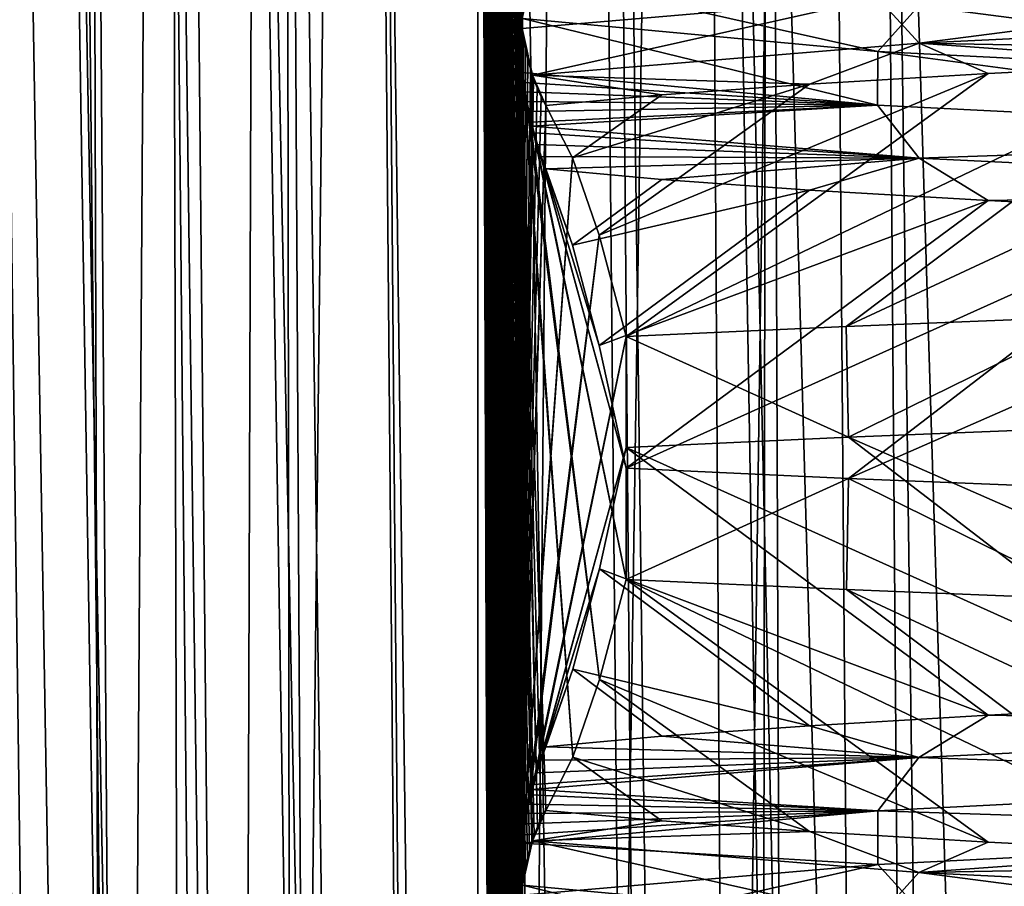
# Model space of a CAD drawing. Header units: millimetres. Extents: x -39.5 to 39.5, y -2 to 94.9.
# Tile 579 of 656: x -14 to -11.7, y 61 to 63. Entities that reach past the tile are written whole.
import ezdxf

# ---------------------------------------------------------------- set-up
doc = ezdxf.new("R2010")
doc.units = ezdxf.units.MM
doc.header["$LTSCALE"] = 65.185185
for name, color, linetype in [('12', 7, 'CONTINUOUS'), ('15', 7, 'CONTINUOUS'), ('39', 7, 'CONTINUOUS'), ('43', 7, 'CONTINUOUS'), ('460', 7, 'CONTINUOUS'), ('530', 7, 'CONTINUOUS'), ('531', 7, 'CONTINUOUS'), ('55', 7, 'CONTINUOUS'), ('615', 7, 'CONTINUOUS'), ('616', 7, 'CONTINUOUS'), ('617', 7, 'CONTINUOUS'), ('62', 7, 'CONTINUOUS')]:
    doc.layers.add(name, color=color, linetype=linetype)

msp = doc.modelspace()

# ---------------------------------------------------------------- linework, layer by layer
at = {"layer": '12', "color": 7, "linetype": 'Continuous'}
for points in [[(-14.369, 38.2974, -8.7193), (-14.3151, 71, -9.3443), (-13.8813, 38.2974, -9.4765), (-14.369, 38.2974, -8.7193)], [(-14.3151, 71, -9.3443), (-13.6698, 71, -10.2652), (-13.8813, 38.2974, -9.4765), (-14.3151, 71, -9.3443)], [(-13.4463, 71, 10.5564), (-14.1112, 71, 9.6496), (-13.5547, 38.2974, 9.9382), (-13.4463, 71, 10.5564)], [(-13.5547, 38.2974, 9.9382), (-14.1112, 71, 9.6496), (-14.0675, 38.2974, 9.1979), (-13.5547, 38.2974, 9.9382)], [(-13.6698, 71, -10.2652), (-13.3538, 38.2987, -10.2065), (-13.8813, 38.2974, -9.4765), (-13.6698, 71, -10.2652)], [(-13.0028, 38.2974, 10.65), (-13.4463, 71, 10.5564), (-13.5547, 38.2974, 9.9382), (-13.0028, 38.2974, 10.65)], [(-12.7232, 71, 11.4175), (-13.4463, 71, 10.5564), (-13.0028, 38.2974, 10.65), (-12.7232, 71, 11.4175)], [(-12.4134, 38.2987, 11.3315), (-12.7232, 71, 11.4175), (-13.0028, 38.2974, 10.65), (-12.4134, 38.2987, 11.3315)]]:
    msp.add_3dface(points, dxfattribs=at)
at = {"layer": '15', "color": 7, "linetype": 'Continuous'}
for points in [[(-13.9946, 60.1972, -5.0936), (-13.7994, 60.1972, -5.601), (-14.4414, 94.3969, -5.2559), (-13.9946, 60.1972, -5.0936)], [(-14.4414, 94.3969, -5.2559), (-13.7994, 60.1972, -5.601), (-14.0303, 94.3969, -6.2714), (-14.4414, 94.3969, -5.2559)], [(-14.1711, 60.1972, -4.5796), (-13.9946, 60.1972, -5.0936), (-14.4414, 94.3969, -5.2559), (-14.1711, 60.1972, -4.5796)], [(-13.8241, 60.1972, 5.5396), (-14.017, 60.1972, 5.0317), (-14.3602, 94.3969, 5.4739), (-13.8241, 60.1972, 5.5396)], [(-13.934, 94.3969, 6.4825), (-13.8241, 60.1972, 5.5396), (-14.3602, 94.3969, 5.4739), (-13.934, 94.3969, 6.4825)], [(-13.5858, 60.1972, -6.1008), (-13.3541, 60.1972, -6.5925), (-14.0303, 94.3969, -6.2714), (-13.5858, 60.1972, -6.1008)], [(-14.0303, 94.3969, -6.2714), (-13.3541, 60.1972, -6.5925), (-13.5479, 94.3969, -7.255), (-14.0303, 94.3969, -6.2714)], [(-13.7994, 60.1972, -5.601), (-13.5858, 60.1972, -6.1008), (-14.0303, 94.3969, -6.2714), (-13.7994, 60.1972, -5.601)], [(-13.6129, 60.1972, 6.0401), (-13.8241, 60.1972, 5.5396), (-13.934, 94.3969, 6.4825), (-13.6129, 60.1972, 6.0401)], [(-13.3836, 60.1972, 6.5325), (-13.6129, 60.1972, 6.0401), (-13.934, 94.3969, 6.4825), (-13.3836, 60.1972, 6.5325)], [(-13.4372, 94.3969, 7.458), (-13.3836, 60.1972, 6.5325), (-13.934, 94.3969, 6.4825), (-13.4372, 94.3969, 7.458)], [(-13.1046, 60.1972, -7.0755), (-12.8376, 60.1972, -7.5491), (-13.5479, 94.3969, -7.255), (-13.1046, 60.1972, -7.0755)], [(-13.5479, 94.3969, -7.255), (-12.8376, 60.1972, -7.5491), (-12.9964, 94.3969, -8.2021), (-13.5479, 94.3969, -7.255)], [(-13.3541, 60.1972, -6.5925), (-13.1046, 60.1972, -7.0755), (-13.5479, 94.3969, -7.255), (-13.3541, 60.1972, -6.5925)], [(-13.1364, 60.1972, 7.0163), (-13.3836, 60.1972, 6.5325), (-13.4372, 94.3969, 7.458), (-13.1364, 60.1972, 7.0163)], [(-12.8718, 60.1972, 7.4908), (-13.1364, 60.1972, 7.0163), (-13.4372, 94.3969, 7.458), (-12.8718, 60.1972, 7.4908)], [(-12.8722, 94.3969, 8.3956), (-12.8718, 60.1972, 7.4908), (-13.4372, 94.3969, 7.458), (-12.8722, 94.3969, 8.3956)], [(-12.5535, 60.1972, -8.0128), (-12.2525, 60.1972, -8.4658), (-12.9964, 94.3969, -8.2021), (-12.5535, 60.1972, -8.0128)], [(-12.9964, 94.3969, -8.2021), (-12.2525, 60.1972, -8.4658), (-12.3786, 94.3969, -9.1077), (-12.9964, 94.3969, -8.2021)], [(-12.8376, 60.1972, -7.5491), (-12.5535, 60.1972, -8.0128), (-12.9964, 94.3969, -8.2021), (-12.8376, 60.1972, -7.5491)], [(-12.5899, 60.1972, 7.9553), (-12.8718, 60.1972, 7.4908), (-12.8722, 94.3969, 8.3956), (-12.5899, 60.1972, 7.9553)], [(-12.2913, 60.1972, 8.4093), (-12.5899, 60.1972, 7.9553), (-12.8722, 94.3969, 8.3956), (-12.2913, 60.1972, 8.4093)], [(-12.2419, 94.3969, 9.2907), (-12.2913, 60.1972, 8.4093), (-12.8722, 94.3969, 8.3956), (-12.2419, 94.3969, 9.2907)], [(-11.9351, 60.1972, -8.9076), (-11.6019, 60.1972, -9.3376), (-12.3786, 94.3969, -9.1077), (-11.9351, 60.1972, -8.9076)], [(-12.3786, 94.3969, -9.1077), (-11.6019, 60.1972, -9.3376), (-11.6978, 94.3969, -9.967), (-12.3786, 94.3969, -9.1077)], [(-12.2525, 60.1972, -8.4658), (-11.9351, 60.1972, -8.9076), (-12.3786, 94.3969, -9.1077), (-12.2525, 60.1972, -8.4658)], [(-11.9763, 60.1972, 8.8522), (-12.2913, 60.1972, 8.4093), (-12.2419, 94.3969, 9.2907), (-11.9763, 60.1972, 8.8522)], [(-11.6453, 60.1972, 9.2833), (-11.9763, 60.1972, 8.8522), (-12.2419, 94.3969, 9.2907), (-11.6453, 60.1972, 9.2833)], [(-11.5489, 94.3969, 10.1392), (-11.6453, 60.1972, 9.2833), (-12.2419, 94.3969, 9.2907), (-11.5489, 94.3969, 10.1392)]]:
    msp.add_3dface(points, dxfattribs=at)
at = {"layer": '39', "color": 7, "linetype": 'Continuous'}
for points in [[(-12.1789, 71, 12.4517), (-12.9633, 71, 11.6328), (-12.6296, 38.2987, 11.5253), (-12.1789, 71, 12.4517)], [(-12.1789, 71, 12.4517), (-12.6296, 38.2987, 11.5253), (-11.922, 38.2971, 12.2557), (-12.1789, 71, 12.4517)], [(-11.3428, 71, 13.2178), (-12.1789, 71, 12.4517), (-11.1708, 38.2971, 12.9442), (-11.3428, 71, 13.2178)], [(-11.1708, 38.2971, 12.9442), (-12.1789, 71, 12.4517), (-11.922, 38.2971, 12.2557), (-11.1708, 38.2971, 12.9442)]]:
    msp.add_3dface(points, dxfattribs=at)
at = {"layer": '43', "color": 7, "linetype": 'Continuous'}
for points in [[(-13.9278, 71, -10.4587), (-13.2178, 71, -11.3428), (-13.586, 38.2987, -10.3807), (-13.9278, 71, -10.4587)], [(-13.586, 38.2987, -10.3807), (-13.2178, 71, -11.3428), (-12.9442, 38.2971, -11.1708), (-13.586, 38.2987, -10.3807)], [(-13.2178, 71, -11.3428), (-12.4517, 71, -12.1789), (-12.9442, 38.2971, -11.1708), (-13.2178, 71, -11.3428)], [(-12.9442, 38.2971, -11.1708), (-12.4517, 71, -12.1789), (-12.2557, 38.2971, -11.922), (-12.9442, 38.2971, -11.1708)], [(-12.4517, 71, -12.1789), (-11.6328, 71, -12.9633), (-11.5253, 38.2987, -12.6296), (-12.4517, 71, -12.1789)], [(-12.4517, 71, -12.1789), (-11.5253, 38.2987, -12.6296), (-12.2557, 38.2971, -11.922), (-12.4517, 71, -12.1789)]]:
    msp.add_3dface(points, dxfattribs=at)
at = {"layer": '460', "linetype": 'Continuous'}
for points in [[(-11.5292, 62.3376, 8.2896), (-12.1005, 62.3145, 7.4308), (-12.0945, 62.0584, 7.4406), (-11.5292, 62.3376, 8.2896)], [(-11.5179, 62.0817, 8.3053), (-11.5292, 62.3376, 8.2896), (-12.0945, 62.0584, 7.4406), (-11.5179, 62.0817, 8.3053)], [(-12.1005, 62.3145, 7.4308), (-12.6076, 62.2914, 6.5337), (-12.0945, 62.0584, 7.4406), (-12.1005, 62.3145, 7.4308)], [(-12.6076, 62.2914, 6.5337), (-12.6076, 62.035, 6.5337), (-12.0945, 62.0584, 7.4406), (-12.6076, 62.2914, 6.5337)], [(-12.6076, 61.987, -6.5337), (-12.0948, 61.9637, -7.4401), (-12.6076, 61.7306, -6.5337), (-12.6076, 61.987, -6.5337)], [(-12.6076, 61.7306, -6.5337), (-12.0948, 61.9637, -7.4401), (-12.099, 61.7074, -7.4333), (-12.6076, 61.7306, -6.5337)], [(-12.099, 61.7074, -7.4333), (-12.0948, 61.9637, -7.4401), (-11.5264, 61.6843, -8.2934), (-12.099, 61.7074, -7.4333)], [(-12.0948, 61.9637, -7.4401), (-11.5191, 61.9404, -8.3036), (-11.5264, 61.6843, -8.2934), (-12.0948, 61.9637, -7.4401)]]:
    msp.add_3dface(points, dxfattribs=at)
at = {"layer": '530', "linetype": 'Continuous'}
for points in [[(-12.8503, 38.9766, -1.9023), (-12.95, 67), (-12.8478, 39.0153, -1.9499), (-12.8503, 38.9766, -1.9023)], [(-12.95, 67), (-12.8503, 38.9766, -1.9023), (-12.95, 38), (-12.95, 67)], [(-12.8478, 39.0153, -1.9499), (-12.95, 67), (-12.8467, 39.0248, -1.9707), (-12.8478, 39.0153, -1.9499)], [(-12.8467, 39.0248, -1.9707), (-12.95, 67), (-12.8442, 39.0424, -2.0183), (-12.8467, 39.0248, -1.9707)], [(-12.8442, 39.0424, -2.0183), (-12.95, 67), (-12.8503, 40.9766, -1.9023), (-12.8442, 39.0424, -2.0183)], [(-12.8503, 40.9766, -1.9023), (-12.95, 67), (-12.8478, 41.0153, -1.9499), (-12.8503, 40.9766, -1.9023)], [(-12.8478, 41.0153, -1.9499), (-12.95, 67), (-12.8467, 41.0248, -1.9707), (-12.8478, 41.0153, -1.9499)], [(-12.8467, 41.0248, -1.9707), (-12.95, 67), (-12.8442, 41.0424, -2.0183), (-12.8467, 41.0248, -1.9707)], [(-12.8442, 41.0424, -2.0183), (-12.95, 67), (-12.8503, 42.9766, -1.9023), (-12.8442, 41.0424, -2.0183)], [(-12.8503, 42.9766, -1.9023), (-12.95, 67), (-12.8478, 43.0153, -1.9499), (-12.8503, 42.9766, -1.9023)], [(-12.8478, 43.0153, -1.9499), (-12.95, 67), (-12.8467, 43.0248, -1.9707), (-12.8478, 43.0153, -1.9499)], [(-12.8467, 43.0248, -1.9707), (-12.95, 67), (-12.8442, 43.0424, -2.0183), (-12.8467, 43.0248, -1.9707)], [(-12.8442, 43.0424, -2.0183), (-12.95, 67), (-12.8503, 44.9766, -1.9023), (-12.8442, 43.0424, -2.0183)], [(-12.8503, 44.9766, -1.9023), (-12.95, 67), (-12.8478, 45.0153, -1.9499), (-12.8503, 44.9766, -1.9023)], [(-12.8478, 45.0153, -1.9499), (-12.95, 67), (-12.8467, 45.0248, -1.9707), (-12.8478, 45.0153, -1.9499)], [(-12.8467, 45.0248, -1.9707), (-12.95, 67), (-12.8442, 45.0424, -2.0183), (-12.8467, 45.0248, -1.9707)], [(-12.8442, 45.0424, -2.0183), (-12.95, 67), (-12.8503, 46.9766, -1.9023), (-12.8442, 45.0424, -2.0183)], [(-12.8503, 46.9766, -1.9023), (-12.95, 67), (-12.8478, 47.0153, -1.9499), (-12.8503, 46.9766, -1.9023)], [(-12.8478, 47.0153, -1.9499), (-12.95, 67), (-12.8467, 47.0248, -1.9707), (-12.8478, 47.0153, -1.9499)], [(-12.8467, 47.0248, -1.9707), (-12.95, 67), (-12.8442, 47.0424, -2.0183), (-12.8467, 47.0248, -1.9707)], [(-12.8442, 47.0424, -2.0183), (-12.95, 67), (-12.8401, 47.0654, -2.0979), (-12.8442, 47.0424, -2.0183)], [(-12.8401, 47.0654, -2.0979), (-12.95, 67), (-12.85, 48.9849, -1.9072), (-12.8401, 47.0654, -2.0979)], [(-12.85, 48.9849, -1.9072), (-12.95, 67), (-12.8472, 49.0206, -1.961), (-12.85, 48.9849, -1.9072)], [(-12.8472, 49.0206, -1.961), (-12.95, 67), (-12.8436, 49.0461, -2.0298), (-12.8472, 49.0206, -1.961)], [(-12.8436, 49.0461, -2.0298), (-12.95, 67), (-12.8393, 49.0691, -2.1126), (-12.8436, 49.0461, -2.0298)], [(-12.8393, 49.0691, -2.1126), (-12.95, 67), (-12.8503, 50.9766, -1.9023), (-12.8393, 49.0691, -2.1126)], [(-12.8503, 50.9766, -1.9023), (-12.95, 67), (-12.8478, 51.0153, -1.9499), (-12.8503, 50.9766, -1.9023)], [(-12.8478, 51.0153, -1.9499), (-12.95, 67), (-12.8467, 51.0248, -1.9707), (-12.8478, 51.0153, -1.9499)], [(-12.8467, 51.0248, -1.9707), (-12.95, 67), (-12.8442, 51.0424, -2.0183), (-12.8467, 51.0248, -1.9707)], [(-12.8442, 51.0424, -2.0183), (-12.95, 67), (-12.8401, 51.0654, -2.0979), (-12.8442, 51.0424, -2.0183)], [(-12.8401, 51.0654, -2.0979), (-12.95, 67), (-12.8503, 52.9766, -1.9023), (-12.8401, 51.0654, -2.0979)], [(-12.8503, 52.9766, -1.9023), (-12.95, 67), (-12.8478, 53.0153, -1.9499), (-12.8503, 52.9766, -1.9023)], [(-12.8478, 53.0153, -1.9499), (-12.95, 67), (-12.8467, 53.0248, -1.9707), (-12.8478, 53.0153, -1.9499)], [(-12.8467, 53.0248, -1.9707), (-12.95, 67), (-12.8442, 53.0424, -2.0183), (-12.8467, 53.0248, -1.9707)], [(-12.8442, 53.0424, -2.0183), (-12.95, 67), (-12.8401, 53.0654, -2.0979), (-12.8442, 53.0424, -2.0183)], [(-12.8401, 53.0654, -2.0979), (-12.95, 67), (-12.8355, 53.0857, -2.184), (-12.8401, 53.0654, -2.0979)], [(-12.8355, 53.0857, -2.184), (-12.95, 67), (-12.8503, 54.9766, -1.9023), (-12.8355, 53.0857, -2.184)], [(-12.8503, 54.9766, -1.9023), (-12.95, 67), (-12.8478, 55.0153, -1.9499), (-12.8503, 54.9766, -1.9023)], [(-12.8478, 55.0153, -1.9499), (-12.95, 67), (-12.8467, 55.0248, -1.9707), (-12.8478, 55.0153, -1.9499)], [(-12.8467, 55.0248, -1.9707), (-12.95, 67), (-12.8442, 55.0424, -2.0183), (-12.8467, 55.0248, -1.9707)], [(-12.8442, 55.0424, -2.0183), (-12.95, 67), (-12.8401, 55.0654, -2.0979), (-12.8442, 55.0424, -2.0183)], [(-12.8401, 55.0654, -2.0979), (-12.95, 67), (-12.8355, 55.0857, -2.184), (-12.8401, 55.0654, -2.0979)], [(-12.8355, 55.0857, -2.184), (-12.95, 67), (-12.8503, 56.9766, -1.9023), (-12.8355, 55.0857, -2.184)], [(-12.8503, 56.9766, -1.9023), (-12.95, 67), (-12.8478, 57.0153, -1.9499), (-12.8503, 56.9766, -1.9023)], [(-12.8478, 57.0153, -1.9499), (-12.95, 67), (-12.8467, 57.0248, -1.9707), (-12.8478, 57.0153, -1.9499)], [(-12.8467, 57.0248, -1.9707), (-12.95, 67), (-12.8442, 57.0424, -2.0183), (-12.8467, 57.0248, -1.9707)], [(-12.8442, 57.0424, -2.0183), (-12.95, 67), (-12.8401, 57.0654, -2.0979), (-12.8442, 57.0424, -2.0183)], [(-12.8401, 57.0654, -2.0979), (-12.95, 67), (-12.8355, 57.0857, -2.184), (-12.8401, 57.0654, -2.0979)], [(-12.8355, 57.0857, -2.184), (-12.95, 67), (-12.8308, 57.1041, -2.2745), (-12.8355, 57.0857, -2.184)], [(-12.8308, 57.1041, -2.2745), (-12.95, 67), (-12.8503, 58.9766, -1.9023), (-12.8308, 57.1041, -2.2745)], [(-12.8503, 58.9766, -1.9023), (-12.95, 67), (-12.8478, 59.0153, -1.9499), (-12.8503, 58.9766, -1.9023)], [(-12.8478, 59.0153, -1.9499), (-12.95, 67), (-12.8467, 59.0248, -1.9707), (-12.8478, 59.0153, -1.9499)], [(-12.8467, 59.0248, -1.9707), (-12.95, 67), (-12.8442, 59.0424, -2.0183), (-12.8467, 59.0248, -1.9707)], [(-12.8442, 59.0424, -2.0183), (-12.95, 67), (-12.8401, 59.0654, -2.0979), (-12.8442, 59.0424, -2.0183)], [(-12.8401, 59.0654, -2.0979), (-12.95, 67), (-12.8355, 59.0857, -2.184), (-12.8401, 59.0654, -2.0979)], [(-12.8355, 59.0857, -2.184), (-12.95, 67), (-12.8308, 59.1041, -2.2745), (-12.8355, 59.0857, -2.184)], [(-12.8308, 59.1041, -2.2745), (-12.95, 67), (-12.8255, 59.1219, -2.3749), (-12.8308, 59.1041, -2.2745)], [(-12.8255, 59.1219, -2.3749), (-12.95, 67), (-12.8238, 59.1273, -2.4074), (-12.8255, 59.1219, -2.3749)], [(-12.8238, 59.1273, -2.4074), (-12.95, 67), (-12.8503, 60.9766, -1.9023), (-12.8238, 59.1273, -2.4074)], [(-12.8503, 60.9766, -1.9023), (-12.95, 67), (-12.8478, 61.0153, -1.9499), (-12.8503, 60.9766, -1.9023)], [(-12.8478, 61.0153, -1.9499), (-12.95, 67), (-12.8467, 61.0248, -1.9707), (-12.8478, 61.0153, -1.9499)], [(-12.8467, 61.0248, -1.9707), (-12.95, 67), (-12.8442, 61.0424, -2.0183), (-12.8467, 61.0248, -1.9707)], [(-12.8442, 61.0424, -2.0183), (-12.95, 67), (-12.8401, 61.0654, -2.0979), (-12.8442, 61.0424, -2.0183)], [(-12.8401, 61.0654, -2.0979), (-12.95, 67), (-12.8355, 61.0857, -2.184), (-12.8401, 61.0654, -2.0979)], [(-12.8355, 61.0857, -2.184), (-12.95, 67), (-12.8308, 61.1041, -2.2745), (-12.8355, 61.0857, -2.184)], [(-12.8308, 61.1041, -2.2745), (-12.95, 67), (-12.8255, 61.1219, -2.3749), (-12.8308, 61.1041, -2.2745)], [(-12.8255, 61.1219, -2.3749), (-12.95, 67), (-12.8238, 61.1273, -2.4074), (-12.8255, 61.1219, -2.3749)], [(-12.8238, 61.1273, -2.4074), (-12.95, 67), (-12.8194, 61.1403, -2.4914), (-12.8238, 61.1273, -2.4074)], [(-12.8194, 61.1403, -2.4914), (-12.95, 67), (-12.8122, 61.1593, -2.6303), (-12.8194, 61.1403, -2.4914)], [(-12.8122, 61.1593, -2.6303), (-12.95, 67), (-12.8495, 62.9313, -1.9186), (-12.8122, 61.1593, -2.6303)], [(-12.8495, 62.9313, -1.9186), (-12.95, 67), (-12.8503, 62.9766, -1.9023), (-12.8495, 62.9313, -1.9186)], [(-12.8503, 62.9766, -1.9023), (-12.95, 67), (-12.8478, 63.0153, -1.9499), (-12.8503, 62.9766, -1.9023)], [(-12.8478, 63.0153, -1.9499), (-12.95, 67), (-12.8467, 63.0248, -1.9707), (-12.8478, 63.0153, -1.9499)], [(-12.8034, 61.1788, -2.798), (-12.8122, 61.1593, -2.6303), (-12.8495, 62.9313, -1.9186), (-12.8034, 61.1788, -2.798)], [(-12.7927, 61.1975, -3.001), (-12.8034, 61.1788, -2.798), (-12.8495, 62.9313, -1.9186), (-12.7927, 61.1975, -3.001)], [(-12.7307, 61.3204, -4.1854), (-12.7927, 61.1975, -3.001), (-12.8495, 62.9313, -1.9186), (-12.7307, 61.3204, -4.1854)], [(-12.8467, 62.9004, -1.9703), (-12.7307, 61.3204, -4.1854), (-12.8495, 62.9313, -1.9186), (-12.8467, 62.9004, -1.9703)], [(-12.8438, 62.8776, -2.0257), (-12.7307, 61.3204, -4.1854), (-12.8467, 62.9004, -1.9703), (-12.8438, 62.8776, -2.0257)], [(-12.6689, 61.4998, -5.3634), (-12.7307, 61.3204, -4.1854), (-12.8438, 62.8776, -2.0257), (-12.6689, 61.4998, -5.3634)], [(-12.8404, 62.8554, -2.0917), (-12.6689, 61.4998, -5.3634), (-12.8438, 62.8776, -2.0257), (-12.8404, 62.8554, -2.0917)], [(-12.8364, 62.8332, -2.1685), (-12.6689, 61.4998, -5.3634), (-12.8404, 62.8554, -2.0917), (-12.8364, 62.8332, -2.1685)], [(-12.8316, 62.8101, -2.2583), (-12.6689, 61.4998, -5.3634), (-12.8364, 62.8332, -2.1685), (-12.8316, 62.8101, -2.2583)], [(-12.6076, 61.7306, -6.5337), (-12.6689, 61.4998, -5.3634), (-12.8316, 62.8101, -2.2583), (-12.6076, 61.7306, -6.5337)], [(-12.8261, 62.786, -2.3635), (-12.6076, 61.7306, -6.5337), (-12.8316, 62.8101, -2.2583), (-12.8261, 62.786, -2.3635)], [(-12.8237, 62.7762, -2.4091), (-12.6076, 61.7306, -6.5337), (-12.8261, 62.786, -2.3635), (-12.8237, 62.7762, -2.4091)], [(-12.8197, 62.7607, -2.4856), (-12.6076, 61.7306, -6.5337), (-12.8237, 62.7762, -2.4091), (-12.8197, 62.7607, -2.4856)], [(-12.6076, 61.987, -6.5337), (-12.6076, 61.7306, -6.5337), (-12.8197, 62.7607, -2.4856), (-12.6076, 61.987, -6.5337)], [(-12.8123, 62.7342, -2.628), (-12.6076, 61.987, -6.5337), (-12.8197, 62.7607, -2.4856), (-12.8123, 62.7342, -2.628)], [(-12.6697, 62.2705, -5.3484), (-12.6076, 61.987, -6.5337), (-12.8123, 62.7342, -2.628), (-12.6697, 62.2705, -5.3484)], [(-12.8034, 62.7063, -2.7974), (-12.6697, 62.2705, -5.3484), (-12.8123, 62.7342, -2.628), (-12.8034, 62.7063, -2.7974)], [(-12.7314, 62.502, -4.1702), (-12.6697, 62.2705, -5.3484), (-12.8034, 62.7063, -2.7974), (-12.7314, 62.502, -4.1702)], [(-12.7927, 62.6778, -3.001), (-12.7314, 62.502, -4.1702), (-12.8034, 62.7063, -2.7974), (-12.7927, 62.6778, -3.001)]]:
    msp.add_3dface(points, dxfattribs=at)
at = {"layer": '531', "linetype": 'Continuous'}
for points in [[(-12.8452, 67, 2.0005), (-12.95, 67), (-12.95, 38), (-12.8452, 67, 2.0005)], [(-12.8452, 67, 2.0005), (-12.95, 38), (-12.8503, 65.0704, 1.9017), (-12.8452, 67, 2.0005)], [(-12.8503, 65.0704, 1.9017), (-12.95, 38), (-12.8495, 65.0261, 1.9183), (-12.8503, 65.0704, 1.9017)], [(-12.8495, 65.0261, 1.9183), (-12.95, 38), (-12.8467, 64.9974, 1.9702), (-12.8495, 65.0261, 1.9183)], [(-12.8467, 64.9974, 1.9702), (-12.95, 38), (-12.8434, 64.9747, 2.0336), (-12.8467, 64.9974, 1.9702)], [(-12.8434, 64.9747, 2.0336), (-12.95, 38), (-12.85, 63.0799, 1.9079), (-12.8434, 64.9747, 2.0336)], [(-12.85, 63.0799, 1.9079), (-12.95, 38), (-12.8499, 63.0335, 1.9103), (-12.85, 63.0799, 1.9079)], [(-12.8499, 63.0335, 1.9103), (-12.95, 38), (-12.8473, 63.0017, 1.9603), (-12.8499, 63.0335, 1.9103)], [(-12.8473, 63.0017, 1.9603), (-12.95, 38), (-12.844, 62.9781, 2.023), (-12.8473, 63.0017, 1.9603)], [(-12.844, 62.9781, 2.023), (-12.95, 38), (-12.85, 61.0799, 1.9079), (-12.844, 62.9781, 2.023)], [(-12.8398, 62.9555, 2.1022), (-12.844, 62.9781, 2.023), (-12.85, 61.0799, 1.9079), (-12.8398, 62.9555, 2.1022)], [(-12.8346, 62.9325, 2.2017), (-12.8398, 62.9555, 2.1022), (-12.85, 61.0799, 1.9079), (-12.8346, 62.9325, 2.2017)], [(-12.8283, 62.9091, 2.3228), (-12.8346, 62.9325, 2.2017), (-12.85, 61.0799, 1.9079), (-12.8283, 62.9091, 2.3228)], [(-12.8237, 62.8943, 2.4099), (-12.8283, 62.9091, 2.3228), (-12.85, 61.0799, 1.9079), (-12.8237, 62.8943, 2.4099)], [(-12.821, 62.8863, 2.4612), (-12.8237, 62.8943, 2.4099), (-12.85, 61.0799, 1.9079), (-12.821, 62.8863, 2.4612)], [(-12.8131, 62.8649, 2.613), (-12.821, 62.8863, 2.4612), (-12.85, 61.0799, 1.9079), (-12.8131, 62.8649, 2.613)], [(-12.8039, 62.8442, 2.7882), (-12.8131, 62.8649, 2.613), (-12.85, 61.0799, 1.9079), (-12.8039, 62.8442, 2.7882)], [(-12.7927, 62.8245, 3.001), (-12.8039, 62.8442, 2.7882), (-12.85, 61.0799, 1.9079), (-12.7927, 62.8245, 3.001)], [(-12.8476, 61.1139, 1.9548), (-12.7927, 62.8245, 3.001), (-12.85, 61.0799, 1.9079), (-12.8476, 61.1139, 1.9548)], [(-12.7315, 62.7036, 4.1702), (-12.7927, 62.8245, 3.001), (-12.8476, 61.1139, 1.9548), (-12.7315, 62.7036, 4.1702)], [(-12.8468, 61.1215, 1.9701), (-12.7315, 62.7036, 4.1702), (-12.8476, 61.1139, 1.9548), (-12.8468, 61.1215, 1.9701)], [(-12.8443, 61.1414, 2.0178), (-12.7315, 62.7036, 4.1702), (-12.8468, 61.1215, 1.9701), (-12.8443, 61.1414, 2.0178)], [(-12.6697, 62.5248, 5.3485), (-12.7315, 62.7036, 4.1702), (-12.8443, 61.1414, 2.0178), (-12.6697, 62.5248, 5.3485)], [(-12.8404, 61.1667, 2.0921), (-12.6697, 62.5248, 5.3485), (-12.8443, 61.1414, 2.0178), (-12.8404, 61.1667, 2.0921)], [(-12.8361, 61.19, 2.1729), (-12.6697, 62.5248, 5.3485), (-12.8404, 61.1667, 2.0921), (-12.8361, 61.19, 2.1729)], [(-12.8317, 61.2116, 2.2573), (-12.6697, 62.5248, 5.3485), (-12.8361, 61.19, 2.1729), (-12.8317, 61.2116, 2.2573)], [(-12.6076, 62.2914, 6.5337), (-12.6697, 62.5248, 5.3485), (-12.8317, 61.2116, 2.2573), (-12.6076, 62.2914, 6.5337)], [(-12.8267, 61.2335, 2.3522), (-12.6076, 62.2914, 6.5337), (-12.8317, 61.2116, 2.2573), (-12.8267, 61.2335, 2.3522)], [(-12.8239, 61.2453, 2.4066), (-12.6076, 62.2914, 6.5337), (-12.8267, 61.2335, 2.3522), (-12.8239, 61.2453, 2.4066)], [(-12.8208, 61.2574, 2.4657), (-12.6076, 62.2914, 6.5337), (-12.8239, 61.2453, 2.4066), (-12.8208, 61.2574, 2.4657)], [(-12.6076, 62.035, 6.5337), (-12.6076, 62.2914, 6.5337), (-12.8208, 61.2574, 2.4657), (-12.6076, 62.035, 6.5337)], [(-12.8134, 61.284, 2.6061), (-12.6076, 62.035, 6.5337), (-12.8208, 61.2574, 2.4657), (-12.8134, 61.284, 2.6061)], [(-12.6688, 61.7552, 5.3653), (-12.6076, 62.035, 6.5337), (-12.8134, 61.284, 2.6061), (-12.6688, 61.7552, 5.3653)], [(-12.8042, 61.3133, 2.7817), (-12.6688, 61.7552, 5.3653), (-12.8134, 61.284, 2.6061), (-12.8042, 61.3133, 2.7817)], [(-12.7305, 61.523, 4.1879), (-12.6688, 61.7552, 5.3653), (-12.8042, 61.3133, 2.7817), (-12.7305, 61.523, 4.1879)], [(-12.7927, 61.3442, 3.001), (-12.7305, 61.523, 4.1879), (-12.8042, 61.3133, 2.7817), (-12.7927, 61.3442, 3.001)], [(-12.85, 61.0799, 1.9079), (-12.95, 38), (-12.8499, 61.0335, 1.9103), (-12.85, 61.0799, 1.9079)], [(-12.8499, 61.0335, 1.9103), (-12.95, 38), (-12.8473, 61.0017, 1.9603), (-12.8499, 61.0335, 1.9103)]]:
    msp.add_3dface(points, dxfattribs=at)
at = {"layer": '55', "color": 7, "linetype": 'Continuous'}
for points in [[(-12.7232, 71, 11.4175), (-12.4134, 38.2987, 11.3315), (-12.9633, 71, 11.6328), (-12.7232, 71, 11.4175)], [(-12.9633, 71, 11.6328), (-12.4134, 38.2987, 11.3315), (-12.6296, 38.2987, 11.5253), (-12.9633, 71, 11.6328)]]:
    msp.add_3dface(points, dxfattribs=at)
at = {"layer": '615', "linetype": 'Continuous'}
for points in [[(-11.5179, 62.0817, 8.3053), (-12.0945, 62.0584, 7.4406), (-10.7447, 61.4661, 7.5639), (-11.5179, 62.0817, 8.3053)], [(-12.0945, 62.0584, 7.4406), (-12.6076, 62.035, 6.5337), (-11.2919, 61.4417, 6.7195), (-12.0945, 62.0584, 7.4406)], [(-10.7447, 61.4661, 7.5639), (-12.0945, 62.0584, 7.4406), (-11.2919, 61.4417, 6.7195), (-10.7447, 61.4661, 7.5639)], [(-12.6076, 62.035, 6.5337), (-12.6688, 61.7552, 5.3653), (-11.773, 61.4173, 5.8358), (-12.6076, 62.035, 6.5337)], [(-11.2919, 61.4417, 6.7195), (-12.6076, 62.035, 6.5337), (-11.773, 61.4173, 5.8358), (-11.2919, 61.4417, 6.7195)], [(-12.6688, 61.7552, 5.3653), (-12.7305, 61.523, 4.1879), (-12.185, 61.3929, 4.9178), (-12.6688, 61.7552, 5.3653)], [(-11.773, 61.4173, 5.8358), (-12.6688, 61.7552, 5.3653), (-12.185, 61.3929, 4.9178), (-11.773, 61.4173, 5.8358)], [(-12.6689, 61.4998, -5.3634), (-12.6076, 61.7306, -6.5337), (-11.773, 61.1243, -5.8358), (-12.6689, 61.4998, -5.3634)], [(-12.6076, 61.7306, -6.5337), (-12.099, 61.7074, -7.4333), (-11.2919, 61.0999, -6.7195), (-12.6076, 61.7306, -6.5337)], [(-11.773, 61.1243, -5.8358), (-12.6076, 61.7306, -6.5337), (-11.2919, 61.0999, -6.7195), (-11.773, 61.1243, -5.8358)], [(-12.099, 61.7074, -7.4333), (-11.5264, 61.6843, -8.2934), (-10.7447, 61.0756, -7.5639), (-12.099, 61.7074, -7.4333)], [(-11.2919, 61.0999, -6.7195), (-12.099, 61.7074, -7.4333), (-10.7447, 61.0756, -7.5639), (-11.2919, 61.0999, -6.7195)], [(-12.7305, 61.523, 4.1879), (-12.7927, 61.3442, 3.001), (-12.5256, 61.3685, 3.971), (-12.7305, 61.523, 4.1879)], [(-12.185, 61.3929, 4.9178), (-12.7305, 61.523, 4.1879), (-12.5256, 61.3685, 3.971), (-12.185, 61.3929, 4.9178)], [(-12.7307, 61.3204, -4.1854), (-12.6689, 61.4998, -5.3634), (-12.185, 61.1487, -4.9178), (-12.7307, 61.3204, -4.1854)], [(-12.185, 61.1487, -4.9178), (-12.6689, 61.4998, -5.3634), (-11.773, 61.1243, -5.8358), (-12.185, 61.1487, -4.9178)], [(-12.7927, 61.1975, -3.001), (-12.7307, 61.3204, -4.1854), (-12.5256, 61.1731, -3.971), (-12.7927, 61.1975, -3.001)], [(-12.5256, 61.1731, -3.971), (-12.7307, 61.3204, -4.1854), (-12.185, 61.1487, -4.9178), (-12.5256, 61.1731, -3.971)]]:
    msp.add_3dface(points, dxfattribs=at)
at = {"layer": '616', "linetype": 'Continuous'}
for points in [[(-10.539, 63.1479, 7.6059), (-12.0274, 63.0727, 4.9258), (-11.9317, 62.9677, 5.2811), (-10.539, 63.1479, 7.6059)], [(-10.4071, 63.0412, 7.8708), (-10.539, 63.1479, 7.6059), (-11.9317, 62.9677, 5.2811), (-10.4071, 63.0412, 7.8708)], [(-12.8476, 63.1139, 1.9548), (-12.8499, 63.0335, 1.9103), (-12.8473, 63.0017, 1.9603), (-12.8476, 63.1139, 1.9548)], [(-12.8468, 63.1215, 1.9701), (-12.8476, 63.1139, 1.9548), (-12.8473, 63.0017, 1.9603), (-12.8468, 63.1215, 1.9701)], [(-12.8468, 63.1215, 1.9701), (-12.8473, 63.0017, 1.9603), (-12.0274, 63.0727, 4.9258), (-12.8468, 63.1215, 1.9701)], [(-12.8467, 63.0248, -1.9707), (-12.8238, 63.1273, -2.4074), (-12.0271, 62.949, -4.9261), (-12.8467, 63.0248, -1.9707)], [(-12.0271, 62.949, -4.9261), (-12.8238, 63.1273, -2.4074), (-11.9322, 63.054, -5.2795), (-12.0271, 62.949, -4.9261)], [(-12.8473, 63.0017, 1.9603), (-12.8237, 62.8943, 2.4099), (-12.0274, 63.0727, 4.9258), (-12.8473, 63.0017, 1.9603)], [(-12.0274, 63.0727, 4.9258), (-12.8237, 62.8943, 2.4099), (-11.9317, 62.9677, 5.2811), (-12.0274, 63.0727, 4.9258)], [(-10.7447, 63.0756, -7.5639), (-10.4077, 62.9805, -7.8696), (-11.9322, 63.054, -5.2795), (-10.7447, 63.0756, -7.5639)], [(-10.5388, 62.8737, -7.606), (-12.0271, 62.949, -4.9261), (-11.9322, 63.054, -5.2795), (-10.5388, 62.8737, -7.606)], [(-10.4077, 62.9805, -7.8696), (-10.5388, 62.8737, -7.606), (-11.9322, 63.054, -5.2795), (-10.4077, 62.9805, -7.8696)], [(-12.8467, 62.9004, -1.9703), (-12.8478, 63.0153, -1.9499), (-12.8467, 63.0248, -1.9707), (-12.8467, 62.9004, -1.9703)], [(-12.8467, 62.9004, -1.9703), (-12.8467, 63.0248, -1.9707), (-12.0278, 62.8252, -4.9248), (-12.8467, 62.9004, -1.9703)], [(-12.0278, 62.8252, -4.9248), (-12.8467, 63.0248, -1.9707), (-12.0271, 62.949, -4.9261), (-12.0278, 62.8252, -4.9248)], [(-10.4071, 63.0412, 7.8708), (-11.9317, 62.9677, 5.2811), (-10.7447, 62.9464, 7.5639), (-10.4071, 63.0412, 7.8708)], [(-12.8495, 62.9313, -1.9186), (-12.8503, 62.9766, -1.9023), (-12.8478, 63.0153, -1.9499), (-12.8495, 62.9313, -1.9186)], [(-12.8467, 62.9004, -1.9703), (-12.8495, 62.9313, -1.9186), (-12.8478, 63.0153, -1.9499), (-12.8467, 62.9004, -1.9703)], [(-12.8473, 63.0017, 1.9603), (-12.844, 62.9781, 2.023), (-12.8398, 62.9555, 2.1022), (-12.8473, 63.0017, 1.9603)], [(-12.8473, 63.0017, 1.9603), (-12.8398, 62.9555, 2.1022), (-12.8346, 62.9325, 2.2017), (-12.8473, 63.0017, 1.9603)], [(-12.8473, 63.0017, 1.9603), (-12.8346, 62.9325, 2.2017), (-12.8283, 62.9091, 2.3228), (-12.8473, 63.0017, 1.9603)], [(-12.8473, 63.0017, 1.9603), (-12.8283, 62.9091, 2.3228), (-12.8237, 62.8943, 2.4099), (-12.8473, 63.0017, 1.9603)], [(-11.9317, 62.9677, 5.2811), (-12.8237, 62.8943, 2.4099), (-12.185, 62.8733, 4.9178), (-11.9317, 62.9677, 5.2811)], [(-11.773, 62.8977, 5.8358), (-11.9317, 62.9677, 5.2811), (-12.185, 62.8733, 4.9178), (-11.773, 62.8977, 5.8358)], [(-10.7447, 62.9464, 7.5639), (-11.9317, 62.9677, 5.2811), (-11.2919, 62.9221, 6.7195), (-10.7447, 62.9464, 7.5639)], [(-11.2919, 62.9221, 6.7195), (-11.9317, 62.9677, 5.2811), (-11.773, 62.8977, 5.8358), (-11.2919, 62.9221, 6.7195)], [(-10.5396, 62.75, -7.605), (-12.0278, 62.8252, -4.9248), (-12.0271, 62.949, -4.9261), (-10.5396, 62.75, -7.605)], [(-10.5388, 62.8737, -7.606), (-10.5396, 62.75, -7.605), (-12.0271, 62.949, -4.9261), (-10.5388, 62.8737, -7.606)], [(-12.8438, 62.8776, -2.0257), (-12.8467, 62.9004, -1.9703), (-12.0278, 62.8252, -4.9248), (-12.8438, 62.8776, -2.0257)], [(-12.8237, 62.8943, 2.4099), (-12.821, 62.8863, 2.4612), (-12.8131, 62.8649, 2.613), (-12.8237, 62.8943, 2.4099)], [(-12.8237, 62.8943, 2.4099), (-12.8131, 62.8649, 2.613), (-12.8039, 62.8442, 2.7882), (-12.8237, 62.8943, 2.4099)], [(-12.8237, 62.8943, 2.4099), (-12.8039, 62.8442, 2.7882), (-12.7927, 62.8245, 3.001), (-12.8237, 62.8943, 2.4099)], [(-12.8237, 62.8943, 2.4099), (-12.7927, 62.8245, 3.001), (-12.5256, 62.8489, 3.971), (-12.8237, 62.8943, 2.4099)], [(-12.185, 62.8733, 4.9178), (-12.8237, 62.8943, 2.4099), (-12.5256, 62.8489, 3.971), (-12.185, 62.8733, 4.9178)], [(-12.8404, 62.8554, -2.0917), (-12.8438, 62.8776, -2.0257), (-12.0278, 62.8252, -4.9248), (-12.8404, 62.8554, -2.0917)], [(-12.8364, 62.8332, -2.1685), (-12.8404, 62.8554, -2.0917), (-12.0278, 62.8252, -4.9248), (-12.8364, 62.8332, -2.1685)], [(-12.8316, 62.8101, -2.2583), (-12.8364, 62.8332, -2.1685), (-12.0278, 62.8252, -4.9248), (-12.8316, 62.8101, -2.2583)], [(-12.8261, 62.786, -2.3635), (-12.8316, 62.8101, -2.2583), (-12.0278, 62.8252, -4.9248), (-12.8261, 62.786, -2.3635)], [(-12.8237, 62.7762, -2.4091), (-12.8261, 62.786, -2.3635), (-12.0278, 62.8252, -4.9248), (-12.8237, 62.7762, -2.4091)], [(-11.9318, 62.7025, -5.2809), (-12.8237, 62.7762, -2.4091), (-12.0278, 62.8252, -4.9248), (-11.9318, 62.7025, -5.2809)], [(-10.5396, 62.75, -7.605), (-11.9318, 62.7025, -5.2809), (-12.0278, 62.8252, -4.9248), (-10.5396, 62.75, -7.605)], [(-12.8197, 62.7607, -2.4856), (-12.8237, 62.7762, -2.4091), (-11.9318, 62.7025, -5.2809), (-12.8197, 62.7607, -2.4856)], [(-12.8123, 62.7342, -2.628), (-12.8197, 62.7607, -2.4856), (-11.9318, 62.7025, -5.2809), (-12.8123, 62.7342, -2.628)], [(-10.4072, 62.629, -7.8706), (-11.9318, 62.7025, -5.2809), (-10.5396, 62.75, -7.605), (-10.4072, 62.629, -7.8706)], [(-12.8034, 62.7063, -2.7974), (-12.8123, 62.7342, -2.628), (-11.9318, 62.7025, -5.2809), (-12.8034, 62.7063, -2.7974)], [(-12.7927, 62.6778, -3.001), (-12.8034, 62.7063, -2.7974), (-11.9318, 62.7025, -5.2809), (-12.7927, 62.6778, -3.001)], [(-12.7927, 62.6778, -3.001), (-11.9318, 62.7025, -5.2809), (-12.5256, 62.6535, -3.971), (-12.7927, 62.6778, -3.001)], [(-12.5256, 62.6535, -3.971), (-11.9318, 62.7025, -5.2809), (-12.185, 62.6291, -4.9178), (-12.5256, 62.6535, -3.971)], [(-12.185, 62.6291, -4.9178), (-11.9318, 62.7025, -5.2809), (-11.773, 62.6047, -5.8358), (-12.185, 62.6291, -4.9178)], [(-11.9318, 62.7025, -5.2809), (-10.4072, 62.629, -7.8706), (-11.773, 62.6047, -5.8358), (-11.9318, 62.7025, -5.2809)], [(-11.773, 62.6047, -5.8358), (-10.4072, 62.629, -7.8706), (-11.2919, 62.5803, -6.7195), (-11.773, 62.6047, -5.8358)], [(-11.2919, 61.4417, 6.7195), (-11.773, 61.4173, 5.8358), (-10.4077, 61.3927, 7.8696), (-11.2919, 61.4417, 6.7195)], [(-11.773, 61.4173, 5.8358), (-12.185, 61.3929, 4.9178), (-11.9322, 61.3192, 5.2795), (-11.773, 61.4173, 5.8358)], [(-10.4077, 61.3927, 7.8696), (-11.773, 61.4173, 5.8358), (-11.9322, 61.3192, 5.2795), (-10.4077, 61.3927, 7.8696)], [(-12.185, 61.3929, 4.9178), (-12.5256, 61.3685, 3.971), (-11.9322, 61.3192, 5.2795), (-12.185, 61.3929, 4.9178)], [(-10.4077, 61.3927, 7.8696), (-11.9322, 61.3192, 5.2795), (-10.5392, 61.2717, 7.6055), (-10.4077, 61.3927, 7.8696)], [(-12.5256, 61.3685, 3.971), (-12.7927, 61.3442, 3.001), (-11.9322, 61.3192, 5.2795), (-12.5256, 61.3685, 3.971)], [(-12.7927, 61.3442, 3.001), (-12.8042, 61.3133, 2.7817), (-11.9322, 61.3192, 5.2795), (-12.7927, 61.3442, 3.001)], [(-12.8208, 61.2574, 2.4657), (-12.8239, 61.2453, 2.4066), (-11.9322, 61.3192, 5.2795), (-12.8208, 61.2574, 2.4657)], [(-11.9322, 61.3192, 5.2795), (-12.8239, 61.2453, 2.4066), (-12.0274, 61.1964, 4.9255), (-11.9322, 61.3192, 5.2795)], [(-12.8134, 61.284, 2.6061), (-12.8208, 61.2574, 2.4657), (-11.9322, 61.3192, 5.2795), (-12.8134, 61.284, 2.6061)], [(-12.8042, 61.3133, 2.7817), (-12.8134, 61.284, 2.6061), (-11.9322, 61.3192, 5.2795), (-12.8042, 61.3133, 2.7817)], [(-10.5392, 61.2717, 7.6055), (-11.9322, 61.3192, 5.2795), (-12.0274, 61.1964, 4.9255), (-10.5392, 61.2717, 7.6055)], [(-10.5392, 61.2717, 7.6055), (-12.0274, 61.1964, 4.9255), (-10.539, 61.1479, 7.6059), (-10.5392, 61.2717, 7.6055)], [(-12.8267, 61.2335, 2.3522), (-12.8317, 61.2116, 2.2573), (-12.0274, 61.1964, 4.9255), (-12.8267, 61.2335, 2.3522)], [(-12.8239, 61.2453, 2.4066), (-12.8267, 61.2335, 2.3522), (-12.0274, 61.1964, 4.9255), (-12.8239, 61.2453, 2.4066)], [(-12.8317, 61.2116, 2.2573), (-12.8361, 61.19, 2.1729), (-12.0274, 61.1964, 4.9255), (-12.8317, 61.2116, 2.2573)], [(-12.8443, 61.1414, 2.0178), (-12.8468, 61.1215, 1.9701), (-12.0274, 61.1964, 4.9255), (-12.8443, 61.1414, 2.0178)], [(-12.0274, 61.1964, 4.9255), (-12.8468, 61.1215, 1.9701), (-12.0274, 61.0727, 4.9258), (-12.0274, 61.1964, 4.9255)], [(-12.8404, 61.1667, 2.0921), (-12.8443, 61.1414, 2.0178), (-12.0274, 61.1964, 4.9255), (-12.8404, 61.1667, 2.0921)], [(-12.8361, 61.19, 2.1729), (-12.8404, 61.1667, 2.0921), (-12.0274, 61.1964, 4.9255), (-12.8361, 61.19, 2.1729)], [(-12.8238, 61.1273, -2.4074), (-12.8034, 61.1788, -2.798), (-12.7927, 61.1975, -3.001), (-12.8238, 61.1273, -2.4074)], [(-12.8238, 61.1273, -2.4074), (-12.7927, 61.1975, -3.001), (-12.5256, 61.1731, -3.971), (-12.8238, 61.1273, -2.4074)], [(-10.539, 61.1479, 7.6059), (-12.0274, 61.1964, 4.9255), (-12.0274, 61.0727, 4.9258), (-10.539, 61.1479, 7.6059)], [(-12.8238, 61.1273, -2.4074), (-12.8122, 61.1593, -2.6303), (-12.8034, 61.1788, -2.798), (-12.8238, 61.1273, -2.4074)], [(-12.8238, 61.1273, -2.4074), (-12.5256, 61.1731, -3.971), (-12.185, 61.1487, -4.9178), (-12.8238, 61.1273, -2.4074)], [(-12.8238, 61.1273, -2.4074), (-12.8194, 61.1403, -2.4914), (-12.8122, 61.1593, -2.6303), (-12.8238, 61.1273, -2.4074)], [(-12.8238, 61.1273, -2.4074), (-12.185, 61.1487, -4.9178), (-11.9322, 61.054, -5.2794), (-12.8238, 61.1273, -2.4074)], [(-12.185, 61.1487, -4.9178), (-11.773, 61.1243, -5.8358), (-11.9322, 61.054, -5.2794), (-12.185, 61.1487, -4.9178)], [(-10.539, 61.1479, 7.6059), (-12.0274, 61.0727, 4.9258), (-11.9317, 60.9677, 5.2811), (-10.539, 61.1479, 7.6059)], [(-10.4071, 61.0412, 7.8708), (-10.539, 61.1479, 7.6059), (-11.9317, 60.9677, 5.2811), (-10.4071, 61.0412, 7.8708)], [(-12.8476, 61.1139, 1.9548), (-12.85, 61.0799, 1.9079), (-12.8499, 61.0335, 1.9103), (-12.8476, 61.1139, 1.9548)], [(-12.8476, 61.1139, 1.9548), (-12.8499, 61.0335, 1.9103), (-12.8473, 61.0017, 1.9603), (-12.8476, 61.1139, 1.9548)], [(-12.8468, 61.1215, 1.9701), (-12.8476, 61.1139, 1.9548), (-12.8473, 61.0017, 1.9603), (-12.8468, 61.1215, 1.9701)], [(-12.8468, 61.1215, 1.9701), (-12.8473, 61.0017, 1.9603), (-12.0274, 61.0727, 4.9258), (-12.8468, 61.1215, 1.9701)], [(-12.8467, 61.0248, -1.9707), (-12.8255, 61.1219, -2.3749), (-12.8238, 61.1273, -2.4074), (-12.8467, 61.0248, -1.9707)], [(-12.8467, 61.0248, -1.9707), (-12.8238, 61.1273, -2.4074), (-12.0271, 60.949, -4.9261), (-12.8467, 61.0248, -1.9707)], [(-12.8467, 61.0248, -1.9707), (-12.8308, 61.1041, -2.2745), (-12.8255, 61.1219, -2.3749), (-12.8467, 61.0248, -1.9707)], [(-12.0271, 60.949, -4.9261), (-12.8238, 61.1273, -2.4074), (-11.9322, 61.054, -5.2794), (-12.0271, 60.949, -4.9261)], [(-11.773, 61.1243, -5.8358), (-11.2919, 61.0999, -6.7195), (-11.9322, 61.054, -5.2794), (-11.773, 61.1243, -5.8358)], [(-12.8467, 61.0248, -1.9707), (-12.8355, 61.0857, -2.184), (-12.8308, 61.1041, -2.2745), (-12.8467, 61.0248, -1.9707)], [(-11.2919, 61.0999, -6.7195), (-10.7447, 61.0756, -7.5639), (-11.9322, 61.054, -5.2794), (-11.2919, 61.0999, -6.7195)], [(-12.8473, 61.0017, 1.9603), (-12.8237, 60.8943, 2.4099), (-12.0274, 61.0727, 4.9258), (-12.8473, 61.0017, 1.9603)], [(-12.8467, 61.0248, -1.9707), (-12.8401, 61.0654, -2.0979), (-12.8355, 61.0857, -2.184), (-12.8467, 61.0248, -1.9707)], [(-12.0274, 61.0727, 4.9258), (-12.8237, 60.8943, 2.4099), (-11.9317, 60.9677, 5.2811), (-12.0274, 61.0727, 4.9258)], [(-10.7447, 61.0756, -7.5639), (-10.4078, 60.9805, -7.8695), (-11.9322, 61.054, -5.2794), (-10.7447, 61.0756, -7.5639)], [(-12.8467, 61.0248, -1.9707), (-12.8442, 61.0424, -2.0183), (-12.8401, 61.0654, -2.0979), (-12.8467, 61.0248, -1.9707)], [(-10.5388, 60.8737, -7.6061), (-12.0271, 60.949, -4.9261), (-11.9322, 61.054, -5.2794), (-10.5388, 60.8737, -7.6061)], [(-10.4078, 60.9805, -7.8695), (-10.5388, 60.8737, -7.6061), (-11.9322, 61.054, -5.2794), (-10.4078, 60.9805, -7.8695)], [(-12.8467, 60.9004, -1.9703), (-12.8478, 61.0153, -1.9499), (-12.8467, 61.0248, -1.9707), (-12.8467, 60.9004, -1.9703)], [(-12.8467, 60.9004, -1.9703), (-12.8467, 61.0248, -1.9707), (-12.0278, 60.8252, -4.9247), (-12.8467, 60.9004, -1.9703)], [(-12.0278, 60.8252, -4.9247), (-12.8467, 61.0248, -1.9707), (-12.0271, 60.949, -4.9261), (-12.0278, 60.8252, -4.9247)], [(-10.4071, 61.0412, 7.8708), (-11.9317, 60.9677, 5.2811), (-10.7447, 60.9464, 7.5639), (-10.4071, 61.0412, 7.8708)]]:
    msp.add_3dface(points, dxfattribs=at)
at = {"layer": '617', "linetype": 'Continuous'}
for points in [[(-12.1005, 62.3145, 7.4308), (-11.5292, 62.3376, 8.2896), (-10.7447, 62.9464, 7.5639), (-12.1005, 62.3145, 7.4308)], [(-12.1005, 62.3145, 7.4308), (-10.7447, 62.9464, 7.5639), (-11.2919, 62.9221, 6.7195), (-12.1005, 62.3145, 7.4308)], [(-12.6076, 62.2914, 6.5337), (-12.1005, 62.3145, 7.4308), (-11.2919, 62.9221, 6.7195), (-12.6076, 62.2914, 6.5337)], [(-12.6076, 62.2914, 6.5337), (-11.2919, 62.9221, 6.7195), (-11.773, 62.8977, 5.8358), (-12.6076, 62.2914, 6.5337)], [(-12.6697, 62.5248, 5.3485), (-12.6076, 62.2914, 6.5337), (-11.773, 62.8977, 5.8358), (-12.6697, 62.5248, 5.3485)], [(-12.6697, 62.5248, 5.3485), (-11.773, 62.8977, 5.8358), (-12.185, 62.8733, 4.9178), (-12.6697, 62.5248, 5.3485)], [(-12.7315, 62.7036, 4.1702), (-12.6697, 62.5248, 5.3485), (-12.185, 62.8733, 4.9178), (-12.7315, 62.7036, 4.1702)], [(-12.7315, 62.7036, 4.1702), (-12.185, 62.8733, 4.9178), (-12.5256, 62.8489, 3.971), (-12.7315, 62.7036, 4.1702)], [(-12.7927, 62.8245, 3.001), (-12.7315, 62.7036, 4.1702), (-12.5256, 62.8489, 3.971), (-12.7927, 62.8245, 3.001)], [(-12.7314, 62.502, -4.1702), (-12.7927, 62.6778, -3.001), (-12.5256, 62.6535, -3.971), (-12.7314, 62.502, -4.1702)], [(-12.7314, 62.502, -4.1702), (-12.5256, 62.6535, -3.971), (-12.185, 62.6291, -4.9178), (-12.7314, 62.502, -4.1702)], [(-12.6697, 62.2705, -5.3484), (-12.7314, 62.502, -4.1702), (-12.185, 62.6291, -4.9178), (-12.6697, 62.2705, -5.3484)], [(-12.6697, 62.2705, -5.3484), (-12.185, 62.6291, -4.9178), (-11.773, 62.6047, -5.8358), (-12.6697, 62.2705, -5.3484)], [(-12.6076, 61.987, -6.5337), (-12.6697, 62.2705, -5.3484), (-11.773, 62.6047, -5.8358), (-12.6076, 61.987, -6.5337)], [(-12.6076, 61.987, -6.5337), (-11.773, 62.6047, -5.8358), (-11.2919, 62.5803, -6.7195), (-12.6076, 61.987, -6.5337)], [(-12.0948, 61.9637, -7.4401), (-12.6076, 61.987, -6.5337), (-11.2919, 62.5803, -6.7195), (-12.0948, 61.9637, -7.4401)], [(-12.0948, 61.9637, -7.4401), (-11.2919, 62.5803, -6.7195), (-10.7447, 62.5559, -7.5639), (-12.0948, 61.9637, -7.4401)], [(-11.5191, 61.9404, -8.3036), (-12.0948, 61.9637, -7.4401), (-10.7447, 62.5559, -7.5639), (-11.5191, 61.9404, -8.3036)]]:
    msp.add_3dface(points, dxfattribs=at)
at = {"layer": '62', "color": 7, "linetype": 'Continuous'}
for points in [[(-13.6698, 71, -10.2652), (-13.9278, 71, -10.4587), (-13.586, 38.2987, -10.3807), (-13.6698, 71, -10.2652)], [(-13.3538, 38.2987, -10.2065), (-13.6698, 71, -10.2652), (-13.586, 38.2987, -10.3807), (-13.3538, 38.2987, -10.2065)]]:
    msp.add_3dface(points, dxfattribs=at)

doc.saveas('drawing.dxf')
